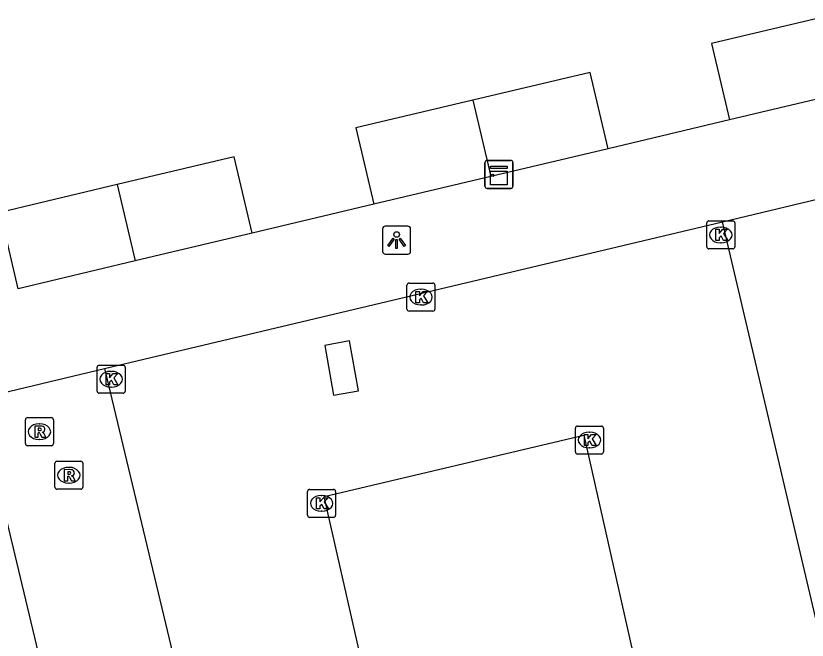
# Model space of a CAD drawing. Extents: x 158038 to 159242, y 380133 to 381214.
# Drawn here: x 159134.39 to 159162.63, y 380574.39 to 380596.67 of the extents above; entities that cross this region are included whole.
import ezdxf

# ---------------------------------------------------------------- set-up
doc = ezdxf.new("R2010")
doc.units = 0
for name, color, linetype in [('IMGEO_Kast', 7, 'Continuous'), ('IMGEO_Kolk', 7, 'Continuous'), ('IMGEO_Lichtpunt', 7, 'Continuous'), ('IMGEO_Pand', 7, 'Continuous'), ('IMGEO_Rijbaan_lokaal_open', 7, 'Continuous'), ('IMGEO_Rioolput', 7, 'Continuous'), ('IMGEO_Voetpad_open', 7, 'Continuous')]:
    doc.layers.add(name, color=color, linetype=linetype)

msp = doc.modelspace()

# ---------------------------------------------------------------- linework, layer by layer
at = {"layer": 'IMGEO_Kast'}
for p, q in [((159151.205, 380591.512), (159152.046, 380591.512)), ((159152.046, 380591.512), (159151.205, 380591.512)), ((159151.13, 380590.587), (159151.13, 380591.428)), ((159151.13, 380591.428), (159151.13, 380590.587)), ((159152.13, 380591.437), (159152.13, 380590.596)), ((159152.13, 380590.596), (159152.13, 380591.437)), ((159152.055, 380590.512), (159151.214, 380590.512)), ((159151.214, 380590.512), (159152.055, 380590.512))]:
    msp.add_line(p, q, dxfattribs=at)
for points in [[(159151.325, 380591.302), (159151.925, 380591.302), (159151.925, 380591.217), (159151.325, 380591.217), (159151.325, 380591.302)], [(159151.325, 380591.127), (159151.925, 380591.127), (159151.925, 380590.638), (159151.325, 380590.638), (159151.325, 380591.127)]]:
    msp.add_lwpolyline(points, dxfattribs=at)
msp.add_circle((159151.409, 380590.976), 0.0377, dxfattribs=at)
for centre, start, end in [((159151.208, 380591.434), 92.4484, 184.2845), ((159151.208, 380591.434), 92.4484, 184.2845), ((159152.052, 380591.434), 2.4484, 94.2845), ((159152.052, 380591.434), 2.4484, 94.2845), ((159151.208, 380590.59), 182.4484, 274.2845), ((159151.208, 380590.59), 182.4484, 274.2845), ((159152.052, 380590.59), 272.4484, 4.2845), ((159152.052, 380590.59), 272.4484, 4.2845)]:
    msp.add_arc(centre, 0.0779, start, end, dxfattribs=at)
at = {"layer": 'IMGEO_Kolk'}
for p, q in [((159159.051, 380588.426), (159159.051, 380589.278)), ((159159.126, 380589.352), (159159.978, 380589.352)), ((159160.052, 380589.278), (159160.052, 380588.426)), ((159159.539, 380589.132), (159159.564, 380589.132)), ((159159.562, 380588.572), (159159.537, 380588.572)), ((159159.978, 380588.352), (159159.126, 380588.352)), ((159148.347, 380586.207), (159148.347, 380587.059)), ((159148.422, 380587.133), (159149.274, 380587.133)), ((159149.348, 380587.059), (159149.348, 380586.207)), ((159148.835, 380586.913), (159148.86, 380586.913)), ((159149.274, 380586.133), (159148.422, 380586.133)), ((159148.858, 380586.353), (159148.833, 380586.353)), ((159137.364, 380584.204), (159138.216, 380584.204)), ((159137.289, 380583.278), (159137.289, 380584.13)), ((159137.777, 380583.984), (159137.802, 380583.984)), ((159138.29, 380584.13), (159138.29, 380583.278)), ((159137.8, 380583.424), (159137.775, 380583.424)), ((159138.216, 380583.204), (159137.364, 380583.204)), ((159154.362, 380581.107), (159154.362, 380581.959)), ((159154.437, 380582.033), (159155.289, 380582.033)), ((159155.363, 380581.959), (159155.363, 380581.107)), ((159154.85, 380581.813), (159154.875, 380581.813)), ((159154.873, 380581.253), (159154.848, 380581.253)), ((159155.289, 380581.033), (159154.437, 380581.033)), ((159144.8, 380578.848), (159144.8, 380579.7)), ((159144.875, 380579.774), (159145.727, 380579.774)), ((159145.801, 380579.7), (159145.801, 380578.848)), ((159145.288, 380579.554), (159145.313, 380579.554)), ((159145.311, 380578.994), (159145.286, 380578.994)), ((159145.727, 380578.774), (159144.875, 380578.774))]:
    msp.add_line(p, q, dxfattribs=at)
for points in [[(159159.051, 380588.426), (159159.051, 380589.278)], [(159159.126, 380589.352), (159159.978, 380589.352)], [(159160.052, 380589.278), (159160.052, 380588.426)], [(159159.372, 380589.052), (159159.495, 380589.052), (159159.495, 380588.901), (159159.625, 380589.052), (159159.789, 380589.052), (159159.643, 380588.901), (159159.796, 380588.652), (159159.644, 380588.652), (159159.559, 380588.816), (159159.495, 380588.749), (159159.495, 380588.652), (159159.372, 380588.652), (159159.372, 380589.052)], [(159159.978, 380588.352), (159159.126, 380588.352)], [(159148.347, 380586.207), (159148.347, 380587.059)], [(159148.422, 380587.133), (159149.274, 380587.133)], [(159149.348, 380587.059), (159149.348, 380586.207)], [(159148.668, 380586.833), (159148.791, 380586.833), (159148.791, 380586.682), (159148.921, 380586.833), (159149.085, 380586.833), (159148.939, 380586.682), (159149.092, 380586.433), (159148.94, 380586.433), (159148.855, 380586.597), (159148.791, 380586.53), (159148.791, 380586.433), (159148.668, 380586.433), (159148.668, 380586.833)], [(159149.274, 380586.133), (159148.422, 380586.133)], [(159137.364, 380584.204), (159138.216, 380584.204)], [(159137.289, 380583.278), (159137.289, 380584.13)], [(159137.61, 380583.904), (159137.733, 380583.904), (159137.733, 380583.753), (159137.863, 380583.904), (159138.027, 380583.904), (159137.881, 380583.753), (159138.034, 380583.504), (159137.882, 380583.504), (159137.797, 380583.668), (159137.733, 380583.601), (159137.733, 380583.504), (159137.61, 380583.504), (159137.61, 380583.904)], [(159138.29, 380584.13), (159138.29, 380583.278)], [(159138.216, 380583.204), (159137.364, 380583.204)], [(159154.362, 380581.107), (159154.362, 380581.959)], [(159154.437, 380582.033), (159155.289, 380582.033)], [(159155.363, 380581.959), (159155.363, 380581.107)], [(159154.683, 380581.733), (159154.806, 380581.733), (159154.806, 380581.582), (159154.936, 380581.733), (159155.1, 380581.733), (159154.954, 380581.582), (159155.107, 380581.333), (159154.955, 380581.333), (159154.87, 380581.497), (159154.806, 380581.43), (159154.806, 380581.333), (159154.683, 380581.333), (159154.683, 380581.733)], [(159155.289, 380581.033), (159154.437, 380581.033)], [(159144.8, 380578.848), (159144.8, 380579.7)], [(159144.875, 380579.774), (159145.727, 380579.774)], [(159145.801, 380579.7), (159145.801, 380578.848)], [(159145.121, 380579.474), (159145.244, 380579.474), (159145.244, 380579.323), (159145.374, 380579.474), (159145.538, 380579.474), (159145.392, 380579.323), (159145.545, 380579.074), (159145.393, 380579.074), (159145.308, 380579.238), (159145.244, 380579.171), (159145.244, 380579.074), (159145.121, 380579.074), (159145.121, 380579.474)], [(159145.727, 380578.774), (159144.875, 380578.774)]]:
    msp.add_lwpolyline(points, dxfattribs=at)
for centre, start, end in [((159159.128, 380589.276), 91.552, 178.448), ((159159.128, 380589.276), 91.552, 178.448), ((159159.976, 380589.276), 1.552, 88.448), ((159159.976, 380589.276), 1.552, 88.448), ((159159.128, 380588.428), 181.552, 268.448), ((159159.128, 380588.428), 181.552, 268.448), ((159159.976, 380588.428), 271.552, 358.448), ((159159.976, 380588.428), 271.552, 358.448), ((159148.424, 380587.057), 91.552, 178.448), ((159148.424, 380587.057), 91.552, 178.448), ((159149.272, 380587.057), 1.552, 88.448), ((159149.272, 380587.057), 1.552, 88.448), ((159148.424, 380586.209), 181.552, 268.448), ((159148.424, 380586.209), 181.552, 268.448), ((159149.272, 380586.209), 271.552, 358.448), ((159149.272, 380586.209), 271.552, 358.448), ((159137.366, 380584.128), 91.552, 178.448), ((159137.366, 380584.128), 91.552, 178.448), ((159138.214, 380584.128), 1.552, 88.448), ((159138.214, 380584.128), 1.552, 88.448), ((159137.366, 380583.28), 181.552, 268.448), ((159137.366, 380583.28), 181.552, 268.448), ((159138.214, 380583.28), 271.552, 358.448), ((159138.214, 380583.28), 271.552, 358.448), ((159154.439, 380581.957), 91.552, 178.448), ((159154.439, 380581.957), 91.552, 178.448), ((159155.287, 380581.957), 1.552, 88.448), ((159155.287, 380581.957), 1.552, 88.448), ((159154.439, 380581.109), 181.552, 268.448), ((159154.439, 380581.109), 181.552, 268.448), ((159155.287, 380581.109), 271.552, 358.448), ((159155.287, 380581.109), 271.552, 358.448), ((159144.877, 380579.698), 91.552, 178.448), ((159144.877, 380579.698), 91.552, 178.448), ((159145.725, 380579.698), 1.552, 88.448), ((159145.725, 380579.698), 1.552, 88.448), ((159144.877, 380578.85), 181.552, 268.448), ((159144.877, 380578.85), 181.552, 268.448), ((159145.725, 380578.85), 271.552, 358.448), ((159145.725, 380578.85), 271.552, 358.448)]:
    msp.add_arc(centre, 0.0765, start, end, dxfattribs=at)
for centre, major_axis, ratio, start_param, end_param in [((159159.538, 380588.852), (-0.387, 0.002), 0.722429, 4.712389, 7.853982), ((159159.563, 380588.852), (-0.39, 0.002), 0.717154, 1.570796, 4.712389), ((159148.834, 380586.633), (-0.387, 0.002), 0.722429, 4.712389, 7.853982), ((159148.859, 380586.633), (-0.39, 0.002), 0.717154, 1.570796, 4.712389), ((159137.776, 380583.704), (-0.387, 0.002), 0.722429, 4.712389, 7.853982), ((159137.801, 380583.704), (-0.39, 0.002), 0.717154, 1.570796, 4.712389), ((159154.849, 380581.533), (-0.387, 0.002), 0.722429, 4.712389, 7.853982), ((159154.874, 380581.533), (-0.39, 0.002), 0.717154, 1.570796, 4.712389), ((159145.287, 380579.274), (-0.387, 0.002), 0.722429, 4.712389, 7.853982), ((159145.312, 380579.274), (-0.39, 0.002), 0.717154, 1.570796, 4.712389)]:
    msp.add_ellipse(centre, major_axis=major_axis, ratio=ratio, start_param=start_param, end_param=end_param, dxfattribs=at)
at = {"layer": 'IMGEO_Lichtpunt'}
for p, q in [((159147.48, 380589.069), (159147.48, 380588.262)), ((159147.48, 380589.069), (159147.48, 380588.262)), ((159148.382, 380589.164), (159147.574, 380589.164)), ((159148.382, 380589.164), (159147.574, 380589.164)), ((159148.476, 380588.262), (159148.476, 380589.069)), ((159148.476, 380588.262), (159148.476, 380589.069)), ((159147.574, 380588.168), (159148.382, 380588.168)), ((159147.574, 380588.168), (159148.382, 380588.168))]:
    msp.add_line(p, q, dxfattribs=at)
for points in [[(159147.854, 380588.733), (159147.893, 380588.705), (159147.705, 380588.443), (159147.667, 380588.47), (159147.854, 380588.733)], [(159147.956, 380588.685), (159148.003, 380588.685), (159148.003, 380588.363), (159147.956, 380588.363), (159147.956, 380588.685)], [(159148.066, 380588.705), (159148.104, 380588.732), (159148.291, 380588.47), (159148.252, 380588.442), (159148.066, 380588.705)]]:
    msp.add_lwpolyline(points, dxfattribs=at)
msp.add_circle((159147.979, 380588.867), 0.0994, dxfattribs=at)
for centre, start, end in [((159147.574, 380589.069), 90, 180), ((159147.574, 380589.069), 90, 180), ((159148.382, 380589.069), 0, 90), ((159148.382, 380589.069), 0, 90), ((159147.574, 380588.262), 180, 270), ((159147.574, 380588.262), 180, 270), ((159148.382, 380588.262), 270, 0), ((159148.382, 380588.262), 270, 360)]:
    msp.add_arc(centre, 0.0946, start, end, dxfattribs=at)
at = {"layer": 'IMGEO_Pand'}
for points in [[(159163.397, 380596.669), (159159.214, 380595.681), (159159.858, 380592.956)], [(159155.528, 380591.928), (159154.883, 380594.653), (159150.703, 380593.663)], [(159164.041, 380593.944), (159159.858, 380592.956)], [(159150.703, 380593.663), (159146.523, 380592.674), (159147.168, 380589.949)], [(159150.703, 380593.663), (159151.348, 380590.938)], [(159155.528, 380591.928), (159151.348, 380590.938)], [(159142.825, 380588.919), (159142.175, 380591.643), (159138, 380590.646)], [(159151.348, 380590.938), (159147.168, 380589.949)], [(159138, 380590.646), (159133.832, 380589.651), (159133.872, 380589.482)], [(159138, 380590.646), (159138.65, 380587.923)], [(159138.65, 380587.923), (159134.476, 380586.926), (159133.872, 380589.482)], [(159142.825, 380588.919), (159138.65, 380587.923)]]:
    msp.add_lwpolyline(points, dxfattribs=at)
at = {"layer": 'IMGEO_Rijbaan_lokaal_open'}
for points in [[(159137.551, 380584.09), (159159.609, 380589.317)], [(159166.596, 380559.628), (159159.609, 380589.317)], [(159146.293, 380585.072), (159145.416, 380584.903), (159145.727, 380583.134), (159146.622, 380583.29), (159146.293, 380585.072)], [(159137.551, 380584.09), (159142.819, 380562.063)], [(159148.696, 380564.96), (159145.396, 380579.524), (159154.659, 380581.713), (159157.951, 380567.137)]]:
    msp.add_lwpolyline(points, dxfattribs=at)
at = {"layer": 'IMGEO_Rioolput'}
for p, q in [((159134.729, 380581.406), (159134.729, 380582.258)), ((159134.804, 380582.332), (159135.656, 380582.332)), ((159135.73, 380582.258), (159135.73, 380581.406)), ((159135.217, 380582.112), (159135.242, 380582.112)), ((159135.656, 380581.332), (159134.804, 380581.332)), ((159135.24, 380581.552), (159135.215, 380581.552)), ((159135.854, 380580.778), (159136.706, 380580.778)), ((159135.779, 380579.852), (159135.779, 380580.704)), ((159136.267, 380580.558), (159136.292, 380580.558)), ((159136.78, 380580.704), (159136.78, 380579.852)), ((159136.29, 380579.998), (159136.265, 380579.998)), ((159136.706, 380579.778), (159135.854, 380579.778))]:
    msp.add_line(p, q, dxfattribs=at)
for points in [[(159134.729, 380581.406), (159134.729, 380582.258)], [(159134.804, 380582.332), (159135.656, 380582.332)], [(159135.73, 380582.258), (159135.73, 380581.406)], [(159135.318, 380582.03), (159135.066, 380582.032), (159135.066, 380581.632)], [(159135.244, 380581.951), (159135.19, 380581.951), (159135.19, 380581.87)], [(159135.066, 380581.632), (159135.19, 380581.632), (159135.19, 380581.794), (159135.201, 380581.794)], [(159135.19, 380581.87), (159135.242, 380581.87)], [(159135.248, 380581.765), (159135.319, 380581.632), (159135.459, 380581.632), (159135.394, 380581.758)], [(159135.656, 380581.332), (159134.804, 380581.332)], [(159135.854, 380580.778), (159136.706, 380580.778)], [(159135.779, 380579.852), (159135.779, 380580.704)], [(159136.78, 380580.704), (159136.78, 380579.852)], [(159136.368, 380580.476), (159136.116, 380580.478), (159136.116, 380580.078)], [(159136.116, 380580.078), (159136.24, 380580.078), (159136.24, 380580.24), (159136.251, 380580.24)], [(159136.294, 380580.397), (159136.24, 380580.397), (159136.24, 380580.316)], [(159136.24, 380580.316), (159136.292, 380580.316)], [(159136.298, 380580.211), (159136.369, 380580.078), (159136.509, 380580.078), (159136.444, 380580.204)], [(159136.706, 380579.778), (159135.854, 380579.778)]]:
    msp.add_lwpolyline(points, dxfattribs=at)
for centre, radius, start, end in [((159134.806, 380582.256), 0.0765, 91.552, 178.448), ((159134.806, 380582.256), 0.0765, 91.552, 178.448), ((159135.654, 380582.256), 0.0765, 1.552, 88.448), ((159135.654, 380582.256), 0.0765, 1.552, 88.448), ((159135.25, 380581.855), 0.0964, 77.0061, 93.1865), ((159135.264, 380581.912), 0.0378, 276.6634, 79.6772), ((159135.317, 380581.92), 0.109, 350.3612, 89.416), ((159135.315, 380581.92), 0.112, 277.5842, 350.9817), ((159135.2, 380581.741), 0.0533, 26.0293, 88.6989), ((159135.226, 380582.059), 0.19, 274.7715, 282.9687), ((159135.299, 380581.705), 0.108, 29.5134, 73.7905), ((159134.806, 380581.408), 0.0765, 181.552, 268.448), ((159134.806, 380581.408), 0.0765, 181.552, 268.448), ((159135.654, 380581.408), 0.0765, 271.552, 358.448), ((159135.654, 380581.408), 0.0765, 271.552, 358.448), ((159135.856, 380580.702), 0.0765, 91.552, 178.448), ((159135.856, 380580.702), 0.0765, 91.552, 178.448), ((159136.704, 380580.702), 0.0765, 1.552, 88.448), ((159136.704, 380580.702), 0.0765, 1.552, 88.448), ((159136.25, 380580.187), 0.0533, 26.0293, 88.6989), ((159136.276, 380580.505), 0.19, 274.7715, 282.9687), ((159136.3, 380580.301), 0.0964, 77.0061, 93.1865), ((159136.314, 380580.358), 0.0378, 276.6634, 79.6772), ((159136.367, 380580.366), 0.109, 350.3612, 89.416), ((159136.365, 380580.366), 0.112, 277.5842, 350.9817), ((159136.349, 380580.151), 0.108, 29.5134, 73.7905), ((159135.856, 380579.854), 0.0765, 181.552, 268.448), ((159135.856, 380579.854), 0.0765, 181.552, 268.448), ((159136.704, 380579.854), 0.0765, 271.552, 358.448), ((159136.704, 380579.854), 0.0765, 271.552, 358.448)]:
    msp.add_arc(centre, radius, start, end, dxfattribs=at)
for centre, major_axis, ratio, start_param, end_param in [((159135.216, 380581.832), (-0.387, 0.002), 0.722429, 4.712389, 7.853982), ((159135.241, 380581.832), (-0.39, 0.002), 0.717154, 1.570796, 4.712389), ((159136.266, 380580.278), (-0.387, 0.002), 0.722429, 4.712389, 7.853982), ((159136.291, 380580.278), (-0.39, 0.002), 0.717154, 1.570796, 4.712389)]:
    msp.add_ellipse(centre, major_axis=major_axis, ratio=ratio, start_param=start_param, end_param=end_param, dxfattribs=at)
at = {"layer": 'IMGEO_Voetpad_open'}
for points in [[(159159.858, 380592.956), (159155.528, 380591.928)], [(159159.609, 380589.317), (159164.136, 380590.403)], [(159147.168, 380589.949), (159142.825, 380588.919)], [(159138.296, 380560.94), (159133.015, 380583.006), (159137.551, 380584.09)]]:
    msp.add_lwpolyline(points, dxfattribs=at)

doc.saveas('drawing.dxf')
